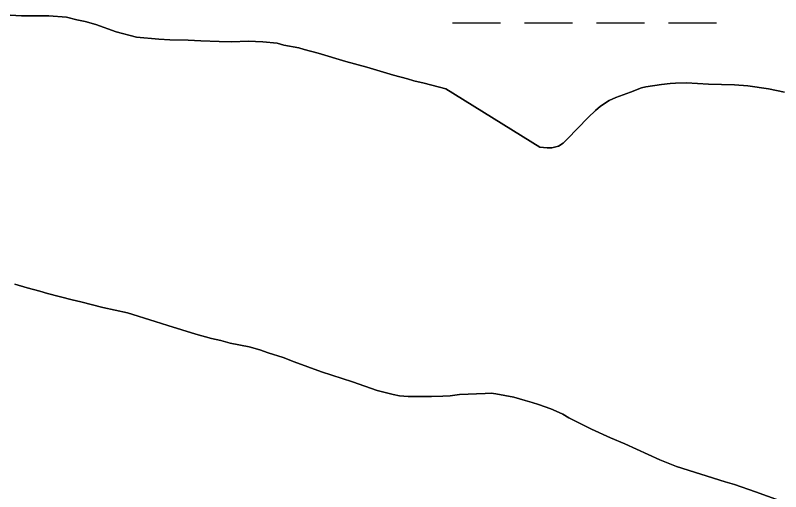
# Model space of a CAD drawing. Extents: x 3161564 to 3199464, y 849354 to 874788.
# Drawn here: x 3196332 to 3196842, y 867385 to 867703 of the extents above; entities that cross this region are included whole.
import ezdxf

# ---------------------------------------------------------------- set-up
doc = ezdxf.new("R2010")
doc.units = 0
for name, color, linetype in [('V-SITE-VEGE', 7, 'Continuous'), ('V-TOPO-SHOR', 7, 'Continuous'), ('V-WETL-SWMP', 7, 'Continuous')]:
    doc.layers.add(name, color=color, linetype=linetype)

msp = doc.modelspace()

# ---------------------------------------------------------------- linework, layer by layer
at = {"layer": 'V-SITE-VEGE'}
for p, q in [((3196328.54, 867702.63), (3196336.13, 867702.33)), ((3196336.13, 867702.33), (3196354.47, 867702.37)), ((3196354.47, 867702.37), (3196366.24, 867701.33)), ((3196366.24, 867701.33), (3196373.04, 867699.62)), ((3196373.04, 867699.62), (3196378.64, 867698.5)), ((3196378.64, 867698.5), (3196385.65, 867696.6)), ((3196385.65, 867696.6), (3196399.27, 867691.59)), ((3196399.27, 867691.59), (3196412.87, 867688.18)), ((3196412.87, 867688.18), (3196427.64, 867686.78)), ((3196427.64, 867686.78), (3196435.03, 867686.27)), ((3196435.03, 867686.27), (3196447.19, 867686.03)), ((3196447.19, 867686.03), (3196455.57, 867685.54)), ((3196455.57, 867685.54), (3196467.74, 867685.1)), ((3196467.74, 867685.1), (3196476.32, 867685.02)), ((3196476.32, 867685.02), (3196487.08, 867685.36)), ((3196487.08, 867685.36), (3196496.85, 867685.08)), ((3196496.85, 867685.08), (3196506.44, 867684.01)), ((3196506.44, 867684.01), (3196510.84, 867682.87)), ((3196510.84, 867682.87), (3196520.83, 867681.01)), ((3196520.83, 867681.01), (3196524.43, 867679.86)), ((3196524.43, 867679.86), (3196533.64, 867677.39)), ((3196533.64, 867677.39), (3196552.25, 867671.85)), ((3196552.25, 867671.85), (3196566.06, 867668.04)), ((3196566.06, 867668.04), (3196583.87, 867662.89)), ((3196583.87, 867662.89), (3196593.28, 867660.42)), ((3196593.28, 867660.42), (3196597.48, 867659.08)), ((3196597.48, 867659.08), (3196604.28, 867657.57)), ((3196604.28, 867657.57), (3196618.88, 867653.58)), ((3196768.17, 867657.31), (3196771.76, 867657.56)), ((3196771.76, 867657.56), (3196779.13, 867657.66)), ((3196779.13, 867657.66), (3196793.7, 867656.85)), ((3196618.88, 867653.58), (3196681.4, 867614.91)), ((3196741.73, 867651.39), (3196749.07, 867654.27)), ((3196749.07, 867654.27), (3196752.05, 867655.11)), ((3196752.05, 867655.11), (3196762.4, 867656.64)), ((3196762.4, 867656.64), (3196768.17, 867657.31)), ((3196793.7, 867656.85), (3196811.05, 867656.27)), ((3196811.05, 867656.27), (3196819.84, 867655.59)), ((3196819.84, 867655.59), (3196833.62, 867653.78)), ((3196833.62, 867653.78), (3196844.41, 867651.53)), ((3196727.45, 867645.82), (3196732.01, 867647.87)), ((3196732.01, 867647.87), (3196741.73, 867651.39)), ((3196718.36, 867639.32), (3196721.72, 867642.15)), ((3196721.72, 867642.15), (3196727.45, 867645.82)), ((3196713.64, 867634.67), (3196718.36, 867639.32)), ((3196699.67, 867620.13), (3196713.64, 867634.67)), ((3196693.75, 867615.47), (3196696.92, 867617.51)), ((3196696.92, 867617.51), (3196699.67, 867620.13)), ((3196681.4, 867614.91), (3196686.19, 867614.37)), ((3196686.19, 867614.37), (3196689.38, 867614.42)), ((3196689.38, 867614.42), (3196693.75, 867615.47)), ((3196339.88, 867521.14), (3196331.67, 867523.63)), ((3196348.28, 867519.06), (3196339.88, 867521.14)), ((3196353.49, 867517.33), (3196348.28, 867519.06)), ((3196369.89, 867513.16), (3196353.49, 867517.33)), ((3196375.69, 867511.84), (3196369.89, 867513.16)), ((3196390.29, 867508.04), (3196375.69, 867511.84)), ((3196406.69, 867504.47), (3196390.29, 867508.04)), ((3196425.1, 867498.72), (3196406.69, 867504.47)), ((3196433.71, 867496.24), (3196425.1, 867498.72)), ((3196452.33, 867490.3), (3196433.71, 867496.24)), ((3196462.74, 867487.45), (3196452.33, 867490.3)), ((3196468.94, 867486.14), (3196462.74, 867487.45)), ((3196475.14, 867484.42), (3196468.94, 867486.14)), ((3196487.73, 867481.99), (3196475.14, 867484.42)), ((3196494.94, 867479.9), (3196487.73, 867481.99)), ((3196500.54, 867477.97), (3196494.94, 867479.9)), ((3196510.35, 867474.91), (3196500.54, 867477.97)), ((3196517.77, 867472.02), (3196510.35, 867474.91)), ((3196536, 867465.28), (3196517.77, 867472.02)), ((3196556.62, 867458.56), (3196536, 867465.28)), ((3196573.05, 867452.8), (3196556.62, 867458.56)), ((3196583.65, 867450.14), (3196573.05, 867452.8)), ((3196587.85, 867449.4), (3196583.65, 867450.14)), ((3196593.63, 867448.88), (3196587.85, 867449.4)), ((3196609.19, 867448.88), (3196593.63, 867448.88)), ((3196616.76, 867448.98), (3196609.19, 867448.88)), ((3196621.74, 867449.24), (3196616.76, 867448.98)), ((3196627.91, 867450.12), (3196621.74, 867449.24)), ((3196645.05, 867450.94), (3196627.91, 867450.12)), ((3196649.04, 867451), (3196645.05, 867450.94)), ((3196652.03, 867450.64), (3196649.04, 867451)), ((3196664.02, 867448.4), (3196652.03, 867450.64)), ((3196671.63, 867446.1), (3196664.02, 867448.4)), ((3196676.23, 867444.97), (3196671.63, 867446.1)), ((3196680.44, 867443.43), (3196676.23, 867444.97)), ((3196688.65, 867440.75), (3196680.44, 867443.43)), ((3196692.26, 867439.2), (3196688.65, 867440.75)), ((3196696.67, 867437.06), (3196692.26, 867439.2)), ((3196700.69, 867434.72), (3196696.67, 867437.06)), ((3196715.74, 867427.14), (3196700.69, 867434.72)), ((3196728.38, 867421.32), (3196715.74, 867427.14)), ((3196738, 867417.26), (3196728.38, 867421.32)), ((3196761.27, 867406.6), (3196738, 867417.26)), ((3196772.29, 867402.36), (3196761.27, 867406.6)), ((3196804.72, 867392.01), (3196772.29, 867402.36)), ((3196810.93, 867390.3), (3196804.72, 867392.01)), ((3196824.95, 867385.5), (3196810.93, 867390.3)), ((3196840.98, 867379.52), (3196824.95, 867385.5))]:
    msp.add_line(p, q, dxfattribs=at)
at = {"layer": 'V-TOPO-SHOR'}
for points in [[(3196844.41, 867651.53), (3196833.62, 867653.78), (3196819.84, 867655.59), (3196811.05, 867656.27), (3196793.7, 867656.85), (3196779.14, 867657.66), (3196771.76, 867657.56), (3196768.17, 867657.31), (3196762.4, 867656.64), (3196752.05, 867655.11), (3196749.07, 867654.27), (3196741.73, 867651.39), (3196732.01, 867647.87), (3196727.45, 867645.82), (3196721.72, 867642.15), (3196718.36, 867639.32), (3196713.64, 867634.67), (3196699.67, 867620.13), (3196696.92, 867617.51), (3196693.75, 867615.47), (3196689.38, 867614.42), (3196686.19, 867614.37), (3196681.4, 867614.91), (3196618.88, 867653.58), (3196604.28, 867657.57), (3196597.48, 867659.08), (3196593.28, 867660.42), (3196583.87, 867662.89), (3196566.06, 867668.04), (3196552.25, 867671.85), (3196533.64, 867677.39), (3196524.43, 867679.86), (3196520.83, 867681.01), (3196510.84, 867682.87), (3196506.44, 867684.01), (3196496.85, 867685.08), (3196487.08, 867685.36), (3196476.32, 867685.02), (3196467.74, 867685.1), (3196455.57, 867685.54), (3196447.19, 867686.03), (3196435.03, 867686.27), (3196427.64, 867686.78), (3196412.87, 867688.18), (3196399.27, 867691.59), (3196385.65, 867696.6), (3196378.64, 867698.5), (3196373.04, 867699.62), (3196366.24, 867701.33), (3196354.47, 867702.37), (3196336.13, 867702.33), (3196328.54, 867702.63)], [(3196331.67, 867523.63), (3196339.88, 867521.14), (3196348.28, 867519.06), (3196353.49, 867517.33), (3196369.89, 867513.16), (3196375.69, 867511.84), (3196390.29, 867508.04), (3196406.69, 867504.47), (3196425.11, 867498.72), (3196433.71, 867496.24), (3196452.33, 867490.3), (3196462.74, 867487.45), (3196468.94, 867486.14), (3196475.14, 867484.42), (3196487.73, 867481.99), (3196494.94, 867479.89), (3196500.54, 867477.97), (3196510.35, 867474.91), (3196517.77, 867472.02), (3196536, 867465.28), (3196556.62, 867458.56), (3196573.05, 867452.8), (3196583.65, 867450.14), (3196587.85, 867449.4), (3196593.63, 867448.88), (3196609.19, 867448.88), (3196616.76, 867448.98), (3196621.74, 867449.24), (3196627.91, 867450.12), (3196645.05, 867450.94), (3196649.04, 867451), (3196652.03, 867450.64), (3196664.02, 867448.4), (3196671.63, 867446.1), (3196676.23, 867444.97), (3196680.44, 867443.43), (3196688.65, 867440.75), (3196692.26, 867439.2), (3196696.67, 867437.06), (3196700.69, 867434.72), (3196715.74, 867427.14), (3196728.38, 867421.32), (3196738, 867417.26), (3196761.27, 867406.6), (3196772.29, 867402.36), (3196804.72, 867392.01), (3196810.93, 867390.3), (3196824.95, 867385.5), (3196840.98, 867379.52)]]:
    msp.add_lwpolyline(points, dxfattribs=at)
at = {"layer": 'V-WETL-SWMP'}
for p, q in [((3196328.54, 867702.63), (3196336.12, 867702.33)), ((3196336.12, 867702.33), (3196354.47, 867702.37)), ((3196354.47, 867702.37), (3196366.24, 867701.33)), ((3196366.24, 867701.33), (3196373.05, 867699.62)), ((3196373.05, 867699.62), (3196378.64, 867698.5)), ((3196378.64, 867698.5), (3196385.65, 867696.6)), ((3196385.65, 867696.6), (3196399.27, 867691.59)), ((3196623.12, 867697.54), (3196655.12, 867697.54)), ((3196671.12, 867697.54), (3196703.12, 867697.54)), ((3196719.12, 867697.54), (3196751.12, 867697.54)), ((3196767.12, 867697.54), (3196799.12, 867697.54)), ((3196399.27, 867691.59), (3196412.87, 867688.18)), ((3196412.87, 867688.18), (3196427.64, 867686.78)), ((3196427.64, 867686.78), (3196435.03, 867686.27)), ((3196435.03, 867686.27), (3196447.19, 867686.03)), ((3196447.19, 867686.03), (3196455.57, 867685.54)), ((3196455.57, 867685.54), (3196467.74, 867685.1)), ((3196467.74, 867685.1), (3196476.32, 867685.02)), ((3196476.32, 867685.02), (3196487.08, 867685.36)), ((3196487.08, 867685.36), (3196496.85, 867685.09)), ((3196496.85, 867685.09), (3196506.44, 867684.01)), ((3196506.44, 867684.01), (3196510.84, 867682.87)), ((3196510.84, 867682.87), (3196520.83, 867681.01)), ((3196520.83, 867681.01), (3196524.43, 867679.86)), ((3196524.43, 867679.86), (3196533.64, 867677.39)), ((3196533.64, 867677.39), (3196552.25, 867671.85)), ((3196552.25, 867671.85), (3196566.06, 867668.04)), ((3196566.06, 867668.04), (3196583.87, 867662.89)), ((3196583.87, 867662.89), (3196593.28, 867660.42)), ((3196593.28, 867660.42), (3196597.48, 867659.08)), ((3196597.48, 867659.08), (3196604.28, 867657.57)), ((3196604.28, 867657.57), (3196618.89, 867653.58)), ((3196768.17, 867657.31), (3196771.76, 867657.56)), ((3196771.76, 867657.56), (3196779.14, 867657.66)), ((3196779.14, 867657.66), (3196793.7, 867656.85)), ((3196618.89, 867653.58), (3196681.4, 867614.91)), ((3196741.73, 867651.39), (3196749.07, 867654.27)), ((3196749.07, 867654.27), (3196752.05, 867655.11)), ((3196752.05, 867655.11), (3196762.4, 867656.64)), ((3196762.4, 867656.64), (3196768.17, 867657.31)), ((3196793.7, 867656.85), (3196811.06, 867656.28)), ((3196811.06, 867656.28), (3196819.84, 867655.59)), ((3196819.84, 867655.59), (3196833.62, 867653.78)), ((3196833.62, 867653.78), (3196844.41, 867651.53)), ((3196727.45, 867645.82), (3196732.01, 867647.87)), ((3196732.01, 867647.87), (3196741.73, 867651.39)), ((3196718.36, 867639.32), (3196721.72, 867642.15)), ((3196721.72, 867642.15), (3196727.45, 867645.82)), ((3196713.64, 867634.67), (3196718.36, 867639.32)), ((3196699.67, 867620.13), (3196713.64, 867634.67)), ((3196693.75, 867615.47), (3196696.91, 867617.51)), ((3196696.91, 867617.51), (3196699.67, 867620.13)), ((3196681.4, 867614.91), (3196686.19, 867614.37)), ((3196686.19, 867614.37), (3196689.38, 867614.42)), ((3196689.38, 867614.42), (3196693.75, 867615.47)), ((3196339.88, 867521.14), (3196331.67, 867523.63)), ((3196348.28, 867519.06), (3196339.88, 867521.14)), ((3196353.49, 867517.33), (3196348.28, 867519.06)), ((3196369.89, 867513.16), (3196353.49, 867517.33)), ((3196375.69, 867511.84), (3196369.89, 867513.16)), ((3196390.29, 867508.04), (3196375.69, 867511.84)), ((3196406.69, 867504.47), (3196390.29, 867508.04)), ((3196425.11, 867498.72), (3196406.69, 867504.47)), ((3196433.71, 867496.24), (3196425.11, 867498.72)), ((3196452.33, 867490.31), (3196433.71, 867496.24)), ((3196462.74, 867487.45), (3196452.33, 867490.31)), ((3196468.94, 867486.14), (3196462.74, 867487.45)), ((3196475.14, 867484.42), (3196468.94, 867486.14)), ((3196487.73, 867481.99), (3196475.14, 867484.42)), ((3196494.94, 867479.89), (3196487.73, 867481.99)), ((3196500.54, 867477.97), (3196494.94, 867479.89)), ((3196510.35, 867474.91), (3196500.54, 867477.97)), ((3196517.77, 867472.02), (3196510.35, 867474.91)), ((3196536, 867465.28), (3196517.77, 867472.02)), ((3196556.62, 867458.57), (3196536, 867465.28)), ((3196573.05, 867452.8), (3196556.62, 867458.57)), ((3196583.65, 867450.15), (3196573.05, 867452.8)), ((3196587.85, 867449.4), (3196583.65, 867450.15)), ((3196593.64, 867448.88), (3196587.85, 867449.4)), ((3196609.19, 867448.88), (3196593.64, 867448.88)), ((3196616.76, 867448.98), (3196609.19, 867448.88)), ((3196621.74, 867449.24), (3196616.76, 867448.98)), ((3196627.91, 867450.12), (3196621.74, 867449.24)), ((3196645.05, 867450.94), (3196627.91, 867450.12)), ((3196649.04, 867451), (3196645.05, 867450.94)), ((3196652.03, 867450.64), (3196649.04, 867451)), ((3196664.02, 867448.4), (3196652.03, 867450.64)), ((3196671.63, 867446.11), (3196664.02, 867448.4)), ((3196676.23, 867444.97), (3196671.63, 867446.11)), ((3196680.44, 867443.43), (3196676.23, 867444.97)), ((3196688.65, 867440.75), (3196680.44, 867443.43)), ((3196692.26, 867439.2), (3196688.65, 867440.75)), ((3196696.67, 867437.06), (3196692.26, 867439.2)), ((3196700.69, 867434.72), (3196696.67, 867437.06)), ((3196715.74, 867427.14), (3196700.69, 867434.72)), ((3196728.38, 867421.32), (3196715.74, 867427.14)), ((3196738, 867417.26), (3196728.38, 867421.32)), ((3196761.27, 867406.6), (3196738, 867417.26)), ((3196772.29, 867402.36), (3196761.27, 867406.6)), ((3196804.72, 867392.01), (3196772.29, 867402.36)), ((3196810.93, 867390.3), (3196804.72, 867392.01)), ((3196824.95, 867385.5), (3196810.93, 867390.3))]:
    msp.add_line(p, q, dxfattribs=at)

doc.saveas('drawing.dxf')
